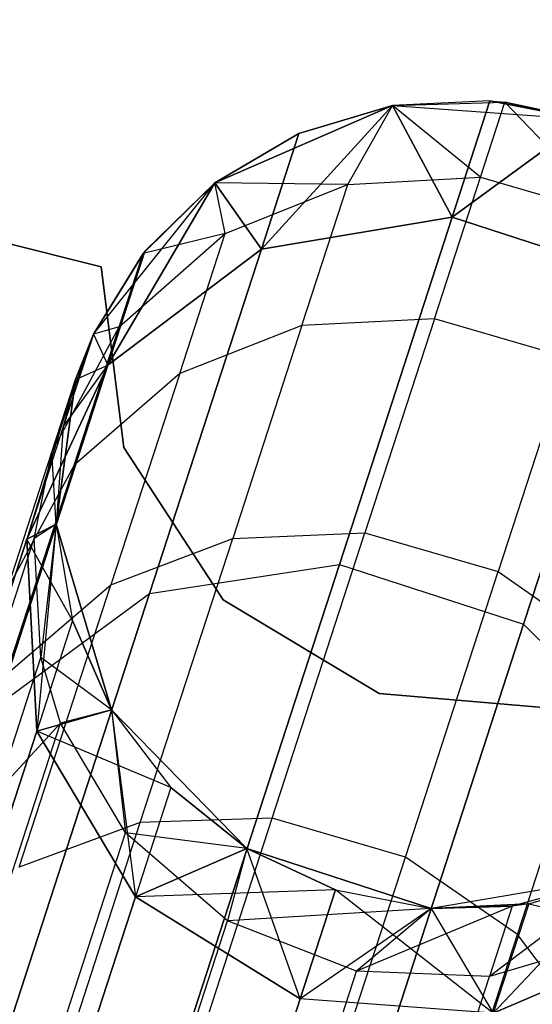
# Model space of a CAD drawing. Extents: x 0.3 to 7.1, y -3.38 to 3.38.
# Tile 385 of 394: x 4.61 to 4.73, y 3.02 to 3.26. Entities that reach past the tile are written whole.
import ezdxf

# ---------------------------------------------------------------- set-up
doc = ezdxf.new("R2010")
doc.units = 0
doc.header["$LTSCALE"] = 2.54
doc.layers.get('0').update_dxf_attribs({"linetype": 'CONTINUOUS'})

# ---------------------------------------------------------------- blocks, each defined once
blk = doc.blocks.new('SINGLES_B_BB_STL')
at = {"color": 0}
for p, q in [((4.62726, 3.19722, 1.7), (4.38383, 3.25825, 1.7)), ((4.38383, 3.25825, 1.9), (4.62726, 3.19722, 1.9)), ((4.38383, 3.25825, 1.9), (4.62726, 3.19722, 1.9)), ((4.62726, 3.19722, 1.7), (4.38383, 3.25825, 1.7)), ((4.65534, 3.21794, 1.7), (4.69922, 3.23706, 1.7)), ((4.69922, 3.23706, 16.96885), (4.65534, 3.21794, 39.09119)), ((4.65534, 3.21794, 39.09119), (4.69922, 3.23706, 39.09119)), ((4.69922, 3.23706, 16.96885), (4.65534, 3.21794, 39.09119)), ((4.65534, 3.21794, 1.7), (4.69922, 3.23706, 1.7)), ((4.65534, 3.21794, 39.09119), (4.69922, 3.23706, 39.09119)), ((4.69922, 3.23706, 16.96885), (4.66684, 3.20161, 16.54461)), ((4.69922, 3.23706, 16.96885), (4.66684, 3.20161, 16.54461)), ((4.66684, 3.20161, 11.71666), (4.69922, 3.23706, 11.29242)), ((4.66684, 3.20161, 11.71666), (4.69922, 3.23706, 11.29242)), ((4.69922, 3.23706, 16.96885), (4.67612, 3.23017, 16.96885)), ((4.69922, 3.23706, 16.96885), (4.67612, 3.23017, 16.96885)), ((4.69922, 3.23706, 11.29242), (4.67612, 3.23017, 11.29242)), ((4.67612, 3.23017, 11.29242), (4.69922, 3.23706, 1.7)), ((4.67612, 3.23017, 11.29242), (4.69922, 3.23706, 1.7)), ((4.69922, 3.23706, 11.29242), (4.67612, 3.23017, 11.29242)), ((4.68817, 3.21759, 39.42335), (4.69922, 3.23706, 39.09119)), ((4.68817, 3.21759, 39.42335), (4.69922, 3.23706, 39.09119)), ((4.7233, 3.23822, 16.96885), (4.69922, 3.23706, 39.09119)), ((4.7233, 3.23822, 16.96885), (4.69922, 3.23706, 39.09119)), ((4.7233, 3.23822, 16.96885), (4.69922, 3.23706, 16.96885)), ((4.7233, 3.23822, 16.96885), (4.69922, 3.23706, 16.96885)), ((4.7233, 3.23822, 11.29242), (4.69922, 3.23706, 11.29242)), ((4.7233, 3.23822, 11.29242), (4.69922, 3.23706, 11.29242)), ((4.69922, 3.23706, 39.09119), (4.72699, 3.23789, 39.09119)), ((4.69922, 3.23706, 39.09119), (4.72699, 3.23789, 39.09119)), ((4.69922, 3.23706, 1.7), (4.74696, 3.23359, 1.7)), ((4.69922, 3.23706, 16.96885), (4.69922, 3.23706, 39.09119)), ((4.69922, 3.23706, 16.96885), (4.69922, 3.23706, 39.09119)), ((4.69922, 3.23706, 16.96885), (4.71395, 3.20946, 16.54148)), ((4.69922, 3.23706, 16.96885), (4.71395, 3.20946, 16.54148)), ((4.71395, 3.20946, 11.71979), (4.69922, 3.23706, 11.29242)), ((4.71395, 3.20946, 11.71979), (4.69922, 3.23706, 11.29242)), ((4.69922, 3.23706, 11.29242), (4.69922, 3.23706, 1.7)), ((4.69922, 3.23706, 11.29242), (4.69922, 3.23706, 1.7)), ((4.69922, 3.23706, 11.29242), (4.74696, 3.23359, 1.7)), ((4.69922, 3.23706, 1.7), (4.74696, 3.23359, 1.7)), ((4.69922, 3.23706, 11.29242), (4.74696, 3.23359, 1.7)), ((4.72096, 3.21933, 39.42473), (4.69922, 3.23706, 39.09119)), ((4.72096, 3.21933, 39.42473), (4.69922, 3.23706, 39.09119)), ((4.7233, 3.23822, 16.96885), (4.71395, 3.20946, 16.54148)), ((4.7233, 3.23822, 16.96885), (4.71395, 3.20946, 16.54148)), ((4.71395, 3.20946, 11.71979), (4.7233, 3.23822, 11.29242)), ((4.71395, 3.20946, 11.71979), (4.7233, 3.23822, 11.29242)), ((4.72096, 3.21933, 39.42473), (4.72699, 3.23789, 39.09119)), ((4.72096, 3.21933, 39.42473), (4.72699, 3.23789, 39.09119)), ((4.74696, 3.23359, 16.96885), (4.7233, 3.23822, 16.96885)), ((4.7233, 3.23822, 16.96885), (4.72699, 3.23789, 39.09119)), ((4.7233, 3.23822, 16.96885), (4.72699, 3.23789, 39.09119)), ((4.74696, 3.23359, 16.96885), (4.7233, 3.23822, 16.96885)), ((4.74696, 3.23359, 11.29242), (4.7233, 3.23822, 11.29242)), ((4.7233, 3.23822, 11.29242), (4.74696, 3.23359, 1.7)), ((4.7233, 3.23822, 11.29242), (4.74696, 3.23359, 1.7)), ((4.74696, 3.23359, 11.29242), (4.7233, 3.23822, 11.29242)), ((4.74696, 3.23359, 16.96885), (4.72699, 3.23789, 39.09119)), ((4.72699, 3.23789, 39.09119), (4.74696, 3.23359, 39.09119)), ((4.74696, 3.23359, 16.96885), (4.72699, 3.23789, 39.09119)), ((4.75384, 3.20981, 39.42486), (4.72699, 3.23789, 39.09119)), ((4.75384, 3.20981, 39.42486), (4.72699, 3.23789, 39.09119)), ((4.72699, 3.23789, 39.09119), (4.74696, 3.23359, 39.09119)), ((4.74696, 3.23359, 16.96885), (4.71395, 3.20946, 16.54148)), ((4.74696, 3.23359, 16.96885), (4.71395, 3.20946, 16.54148)), ((4.71395, 3.20946, 11.71979), (4.74696, 3.23359, 11.29242)), ((4.71395, 3.20946, 11.71979), (4.74696, 3.23359, 11.29242)), ((4.67612, 3.23017, 16.96885), (4.65534, 3.21794, 39.09119)), ((4.67612, 3.23017, 16.96885), (4.65534, 3.21794, 39.09119)), ((4.67612, 3.23017, 16.96885), (4.65534, 3.21794, 16.96885)), ((4.67612, 3.23017, 16.96885), (4.65534, 3.21794, 16.96885)), ((4.67612, 3.23017, 11.29242), (4.65534, 3.21794, 11.29242)), ((4.65534, 3.21794, 1.7), (4.67612, 3.23017, 11.29242)), ((4.67612, 3.23017, 11.29242), (4.65534, 3.21794, 11.29242)), ((4.65534, 3.21794, 1.7), (4.67612, 3.23017, 11.29242)), ((4.67612, 3.23017, 16.96885), (4.66684, 3.20161, 16.54461)), ((4.67612, 3.23017, 16.96885), (4.66684, 3.20161, 16.54461)), ((4.66684, 3.20161, 11.71666), (4.67612, 3.23017, 11.29242)), ((4.66684, 3.20161, 11.71666), (4.67612, 3.23017, 11.29242)), ((4.68817, 3.21759, 39.42335), (4.72096, 3.21933, 39.42473)), ((4.68817, 3.21759, 39.42335), (4.72096, 3.21933, 39.42473)), ((4.7096, 3.18436, 39.65645), (4.72096, 3.21933, 39.42473)), ((4.7096, 3.18436, 39.65645), (4.72096, 3.21933, 39.42473)), ((4.72096, 3.21933, 39.42473), (4.75384, 3.20981, 39.42486)), ((4.72096, 3.21933, 39.42473), (4.75384, 3.20981, 39.42486)), ((4.62537, 3.18063, 1.7), (4.65534, 3.21794, 1.7)), ((4.62537, 3.18063, 1.7), (4.65534, 3.21794, 1.7)), ((4.65534, 3.21794, 16.96885), (4.62893, 3.17293, 16.55016)), ((4.65534, 3.21794, 16.96885), (4.62893, 3.17293, 16.55016)), ((4.62893, 3.17293, 11.71111), (4.65534, 3.21794, 11.29242)), ((4.62893, 3.17293, 11.71111), (4.65534, 3.21794, 11.29242)), ((4.65534, 3.21794, 16.96885), (4.63764, 3.20055, 39.09119)), ((4.63764, 3.20055, 39.09119), (4.65534, 3.21794, 39.09119)), ((4.65534, 3.21794, 16.96885), (4.63764, 3.20055, 39.09119)), ((4.63764, 3.20055, 39.09119), (4.65534, 3.21794, 39.09119)), ((4.65534, 3.21794, 16.96885), (4.63809, 3.20111, 16.96885)), ((4.65534, 3.21794, 16.96885), (4.63809, 3.20111, 16.96885)), ((4.65534, 3.21794, 11.29242), (4.63809, 3.20111, 11.29242)), ((4.63809, 3.20111, 11.29242), (4.65534, 3.21794, 1.7)), ((4.63809, 3.20111, 11.29242), (4.65534, 3.21794, 1.7)), ((4.65534, 3.21794, 11.29242), (4.63809, 3.20111, 11.29242)), ((4.65534, 3.21794, 39.09119), (4.65534, 3.21794, 16.96885)), ((4.65534, 3.21794, 39.09119), (4.65534, 3.21794, 16.96885)), ((4.65534, 3.21794, 16.96885), (4.66684, 3.20161, 16.54461)), ((4.65534, 3.21794, 16.96885), (4.66684, 3.20161, 16.54461)), ((4.66684, 3.20161, 11.71666), (4.65534, 3.21794, 11.29242)), ((4.66684, 3.20161, 11.71666), (4.65534, 3.21794, 11.29242)), ((4.65534, 3.21794, 11.29242), (4.65534, 3.21794, 1.7)), ((4.65534, 3.21794, 11.29242), (4.65534, 3.21794, 1.7)), ((4.6579, 3.20545, 39.4209), (4.65534, 3.21794, 39.09119)), ((4.6579, 3.20545, 39.4209), (4.65534, 3.21794, 39.09119)), ((4.68817, 3.21759, 39.42335), (4.65534, 3.21794, 39.09119)), ((4.68817, 3.21759, 39.42335), (4.65534, 3.21794, 39.09119)), ((4.6579, 3.20545, 39.4209), (4.68817, 3.21759, 39.42335)), ((4.6579, 3.20545, 39.4209), (4.68817, 3.21759, 39.42335)), ((4.67685, 3.18276, 39.65411), (4.68817, 3.21759, 39.42335)), ((4.67685, 3.18276, 39.65411), (4.68817, 3.21759, 39.42335)), ((4.71395, 3.20946, 16.54148), (4.66684, 3.20161, 16.54461)), ((4.71395, 3.20946, 16.54148), (4.66684, 3.20161, 16.54461)), ((4.66684, 3.20161, 11.71666), (4.71395, 3.20946, 11.71979)), ((4.66684, 3.20161, 11.71666), (4.71395, 3.20946, 11.71979)), ((4.71395, 3.20946, 16.54148), (4.6861, 3.12374, 16.12262)), ((4.71395, 3.20946, 16.54148), (4.6861, 3.12374, 16.12262)), ((4.6861, 3.12374, 12.13865), (4.71395, 3.20946, 11.71979)), ((4.6861, 3.12374, 12.13865), (4.71395, 3.20946, 11.71979)), ((4.75947, 3.19467, 16.54148), (4.71395, 3.20946, 16.54148)), ((4.75947, 3.19467, 16.54148), (4.71395, 3.20946, 16.54148)), ((4.71395, 3.20946, 11.71979), (4.75947, 3.19467, 11.71979)), ((4.71395, 3.20946, 11.71979), (4.75947, 3.19467, 11.71979)), ((4.63175, 3.18241, 39.41739), (4.6579, 3.20545, 39.4209)), ((4.63175, 3.18241, 39.41739), (4.6579, 3.20545, 39.4209)), ((4.6579, 3.20545, 39.4209), (4.63764, 3.20055, 39.09119)), ((4.6579, 3.20545, 39.4209), (4.63764, 3.20055, 39.09119)), ((4.64667, 3.17088, 39.64996), (4.6579, 3.20545, 39.4209)), ((4.64667, 3.17088, 39.64996), (4.6579, 3.20545, 39.4209)), ((4.63809, 3.20111, 16.96885), (4.62537, 3.18063, 39.09119)), ((4.63809, 3.20111, 16.96885), (4.62537, 3.18063, 39.09119)), ((4.63809, 3.20111, 16.96885), (4.62537, 3.18063, 16.96885)), ((4.63809, 3.20111, 16.96885), (4.62537, 3.18063, 16.96885)), ((4.63809, 3.20111, 11.29242), (4.62537, 3.18063, 11.29242)), ((4.63809, 3.20111, 11.29242), (4.62537, 3.18063, 11.29242)), ((4.63809, 3.20111, 11.29242), (4.62537, 3.18063, 1.7)), ((4.63809, 3.20111, 11.29242), (4.62537, 3.18063, 1.7)), ((4.62537, 3.18063, 39.09119), (4.63764, 3.20055, 39.09119)), ((4.62537, 3.18063, 39.09119), (4.63764, 3.20055, 39.09119)), ((4.66684, 3.20161, 16.54461), (4.62893, 3.17293, 16.55016)), ((4.66684, 3.20161, 16.54461), (4.62893, 3.17293, 16.55016)), ((4.62893, 3.17293, 11.71111), (4.66684, 3.20161, 11.71666)), ((4.62893, 3.17293, 11.71111), (4.66684, 3.20161, 11.71666)), ((4.63809, 3.20111, 16.96885), (4.62893, 3.17293, 16.55016)), ((4.63809, 3.20111, 16.96885), (4.62893, 3.17293, 16.55016)), ((4.62893, 3.17293, 11.71111), (4.63809, 3.20111, 11.29242)), ((4.62893, 3.17293, 11.71111), (4.63809, 3.20111, 11.29242)), ((4.63175, 3.18241, 39.41739), (4.63764, 3.20055, 39.09119)), ((4.63175, 3.18241, 39.41739), (4.63764, 3.20055, 39.09119)), ((4.63809, 3.20111, 16.96885), (4.63764, 3.20055, 39.09119)), ((4.63809, 3.20111, 16.96885), (4.63764, 3.20055, 39.09119)), ((4.66684, 3.20161, 16.54461), (4.63919, 3.11652, 16.12883)), ((4.66684, 3.20161, 16.54461), (4.63919, 3.11652, 16.12883)), ((4.63919, 3.11652, 12.13244), (4.66684, 3.20161, 11.71666)), ((4.63919, 3.11652, 12.13244), (4.66684, 3.20161, 11.71666)), ((4.62726, 3.19722, 1.9), (4.62726, 3.19722, 1.7)), ((4.63284, 3.15261, 1.9), (4.62726, 3.19722, 1.9)), ((4.62726, 3.19722, 1.7), (4.63284, 3.15261, 1.7)), ((4.62726, 3.19722, 1.7), (4.63284, 3.15261, 1.7)), ((4.62726, 3.19722, 1.9), (4.62726, 3.19722, 1.7)), ((4.63284, 3.15261, 1.9), (4.62726, 3.19722, 1.9)), ((4.75947, 3.19467, 16.54148), (4.73162, 3.10895, 16.12262)), ((4.75947, 3.19467, 16.54148), (4.73162, 3.10895, 16.12262)), ((4.73162, 3.10895, 12.13865), (4.75947, 3.19467, 11.71979)), ((4.73162, 3.10895, 12.13865), (4.75947, 3.19467, 11.71979)), ((4.7096, 3.18436, 39.65645), (4.67685, 3.18276, 39.65411)), ((4.7096, 3.18436, 39.65645), (4.67685, 3.18276, 39.65411)), ((4.7096, 3.18436, 39.65645), (4.69243, 3.13155, 39.8844)), ((4.7096, 3.18436, 39.65645), (4.69243, 3.13155, 39.8844)), ((4.74248, 3.17483, 39.65667), (4.7096, 3.18436, 39.65645)), ((4.74248, 3.17483, 39.65667), (4.7096, 3.18436, 39.65645)), ((4.61513, 3.15147, 39.41335), (4.63175, 3.18241, 39.41739)), ((4.61513, 3.15147, 39.41335), (4.63175, 3.18241, 39.41739)), ((4.61513, 3.15147, 39.41335), (4.62537, 3.18063, 39.09119)), ((4.61513, 3.15147, 39.41335), (4.62537, 3.18063, 39.09119)), ((4.62537, 3.18063, 1.7), (4.61792, 3.1577, 11.29242)), ((4.62537, 3.18063, 1.7), (4.61792, 3.1577, 11.29242)), ((4.62064, 3.1482, 39.64402), (4.63175, 3.18241, 39.41739)), ((4.62064, 3.1482, 39.64402), (4.63175, 3.18241, 39.41739)), ((4.62095, 3.16939, 1.7), (4.62537, 3.18063, 1.7)), ((4.62537, 3.18063, 16.96885), (4.62095, 3.16939, 16.96885)), ((4.62095, 3.16939, 39.09119), (4.62537, 3.18063, 39.09119)), ((4.62537, 3.18063, 16.96885), (4.62095, 3.16939, 16.96885)), ((4.62537, 3.18063, 11.29242), (4.62095, 3.16939, 11.29242)), ((4.62537, 3.18063, 11.29242), (4.62095, 3.16939, 11.29242)), ((4.62537, 3.18063, 1.7), (4.62095, 3.16939, 11.29242)), ((4.62537, 3.18063, 1.7), (4.62095, 3.16939, 11.29242)), ((4.62095, 3.16939, 1.7), (4.62537, 3.18063, 1.7)), ((4.62095, 3.16939, 39.09119), (4.62537, 3.18063, 39.09119)), ((4.63175, 3.18241, 39.41739), (4.62537, 3.18063, 39.09119)), ((4.63175, 3.18241, 39.41739), (4.62537, 3.18063, 39.09119)), ((4.62537, 3.18063, 16.96885), (4.62537, 3.18063, 39.09119)), ((4.62537, 3.18063, 16.96885), (4.62537, 3.18063, 39.09119)), ((4.62537, 3.18063, 16.96885), (4.62893, 3.17293, 16.55016)), ((4.62537, 3.18063, 16.96885), (4.62893, 3.17293, 16.55016)), ((4.62537, 3.18063, 11.29242), (4.62893, 3.17293, 11.71111)), ((4.62537, 3.18063, 11.29242), (4.62893, 3.17293, 11.71111)), ((4.62537, 3.18063, 11.29242), (4.62537, 3.18063, 1.7)), ((4.62537, 3.18063, 11.29242), (4.62537, 3.18063, 1.7)), ((4.67685, 3.18276, 39.65411), (4.64667, 3.17088, 39.64996)), ((4.67685, 3.18276, 39.65411), (4.64667, 3.17088, 39.64996)), ((4.67685, 3.18276, 39.65411), (4.65976, 3.13016, 39.88112)), ((4.67685, 3.18276, 39.65411), (4.65976, 3.13016, 39.88112)), ((4.74248, 3.17483, 39.65667), (4.72531, 3.12199, 39.8847)), ((4.74248, 3.17483, 39.65667), (4.72531, 3.12199, 39.8847)), ((4.62893, 3.17293, 16.55016), (4.60165, 3.08895, 16.13981)), ((4.62893, 3.17293, 16.55016), (4.60165, 3.08895, 16.13981)), ((4.60165, 3.08895, 12.12146), (4.62893, 3.17293, 11.71111)), ((4.60165, 3.08895, 12.12146), (4.62893, 3.17293, 11.71111)), ((4.62893, 3.17293, 16.55016), (4.60891, 3.12997, 16.55685)), ((4.62893, 3.17293, 16.55016), (4.60891, 3.12997, 16.55685)), ((4.60891, 3.12997, 11.70442), (4.62893, 3.17293, 11.71111)), ((4.60891, 3.12997, 11.70442), (4.62893, 3.17293, 11.71111)), ((4.61792, 3.1577, 16.96885), (4.62893, 3.17293, 16.55016)), ((4.61792, 3.1577, 16.96885), (4.62893, 3.17293, 16.55016)), ((4.64667, 3.17088, 39.64996), (4.62064, 3.1482, 39.64402)), ((4.64667, 3.17088, 39.64996), (4.62064, 3.1482, 39.64402)), ((4.62095, 3.16939, 16.96885), (4.62893, 3.17293, 16.55016)), ((4.62095, 3.16939, 16.96885), (4.62893, 3.17293, 16.55016)), ((4.62095, 3.16939, 11.29242), (4.62893, 3.17293, 11.71111)), ((4.62095, 3.16939, 11.29242), (4.62893, 3.17293, 11.71111)), ((4.64667, 3.17088, 39.64996), (4.62971, 3.11867, 39.8753)), ((4.64667, 3.17088, 39.64996), (4.62971, 3.11867, 39.8753)), ((4.62095, 3.16939, 11.29242), (4.60891, 3.12997, 11.70442)), ((4.62095, 3.16939, 11.29242), (4.60891, 3.12997, 11.70442)), ((4.61513, 3.15147, 39.41335), (4.62095, 3.16939, 39.09119)), ((4.61513, 3.15147, 39.41335), (4.62095, 3.16939, 39.09119)), ((4.61617, 3.13366, 1.7), (4.62095, 3.16939, 1.7)), ((4.62095, 3.16939, 16.96885), (4.61617, 3.13366, 39.09119)), ((4.61617, 3.13366, 39.09119), (4.62095, 3.16939, 39.09119)), ((4.62095, 3.16939, 16.96885), (4.61617, 3.13366, 39.09119)), ((4.62095, 3.16939, 1.7), (4.61617, 3.13366, 11.29242)), ((4.62095, 3.16939, 1.7), (4.61617, 3.13366, 11.29242)), ((4.61617, 3.13366, 1.7), (4.62095, 3.16939, 1.7)), ((4.61617, 3.13366, 39.09119), (4.62095, 3.16939, 39.09119)), ((4.62095, 3.16939, 16.96885), (4.61792, 3.1577, 16.96885)), ((4.62095, 3.16939, 16.96885), (4.61792, 3.1577, 16.96885)), ((4.62095, 3.16939, 11.29242), (4.61792, 3.1577, 11.29242)), ((4.62095, 3.16939, 11.29242), (4.61792, 3.1577, 11.29242)), ((4.62095, 3.16939, 1.7), (4.61792, 3.1577, 11.29242)), ((4.62095, 3.16939, 1.7), (4.61792, 3.1577, 11.29242)), ((4.62095, 3.16939, 16.96885), (4.62095, 3.16939, 39.09119)), ((4.62095, 3.16939, 16.96885), (4.62095, 3.16939, 39.09119)), ((4.61792, 3.1577, 16.96885), (4.60891, 3.12997, 16.55685)), ((4.61792, 3.1577, 16.96885), (4.60891, 3.12997, 16.55685)), ((4.61792, 3.1577, 11.29242), (4.60891, 3.12997, 11.70442)), ((4.61792, 3.1577, 11.29242), (4.60891, 3.12997, 11.70442)), ((4.61792, 3.1577, 16.96885), (4.61617, 3.13366, 39.09119)), ((4.61792, 3.1577, 16.96885), (4.61617, 3.13366, 39.09119)), ((4.61792, 3.1577, 16.96885), (4.61617, 3.13366, 16.96885)), ((4.61792, 3.1577, 16.96885), (4.61617, 3.13366, 16.96885)), ((4.61792, 3.1577, 11.29242), (4.61617, 3.13366, 11.29242)), ((4.61792, 3.1577, 11.29242), (4.61617, 3.13366, 11.29242)), ((4.60415, 3.11769, 39.63716), (4.61513, 3.15147, 39.41335)), ((4.60415, 3.11769, 39.63716), (4.61513, 3.15147, 39.41335)), ((4.61072, 3.13009, 39.41081), (4.61513, 3.15147, 39.41335)), ((4.61072, 3.13009, 39.41081), (4.61513, 3.15147, 39.41335)), ((4.61617, 3.13366, 39.09119), (4.61513, 3.15147, 39.41335)), ((4.61617, 3.13366, 39.09119), (4.61513, 3.15147, 39.41335)), ((4.6574, 3.11496, 1.9), (4.63284, 3.15261, 1.9)), ((4.63284, 3.15261, 1.7), (4.6574, 3.11496, 1.7)), ((4.63284, 3.15261, 1.7), (4.6574, 3.11496, 1.7)), ((4.63284, 3.15261, 1.7), (4.63284, 3.15261, 1.9)), ((4.6574, 3.11496, 1.9), (4.63284, 3.15261, 1.9)), ((4.63284, 3.15261, 1.7), (4.63284, 3.15261, 1.9)), ((4.62064, 3.1482, 39.64402), (4.60385, 3.09655, 39.86695)), ((4.62064, 3.1482, 39.64402), (4.60385, 3.09655, 39.86695)), ((4.62064, 3.1482, 39.64402), (4.60415, 3.11769, 39.63716)), ((4.62064, 3.1482, 39.64402), (4.60415, 3.11769, 39.63716)), ((4.61617, 3.13366, 16.96885), (4.60891, 3.12997, 16.55685)), ((4.61617, 3.13366, 16.96885), (4.60891, 3.12997, 16.55685)), ((4.60891, 3.12997, 11.70442), (4.61617, 3.13366, 11.29242)), ((4.60891, 3.12997, 11.70442), (4.61617, 3.13366, 11.29242)), ((4.61617, 3.13366, 39.09119), (4.61072, 3.13009, 39.41081)), ((4.61617, 3.13366, 39.09119), (4.61072, 3.13009, 39.41081)), ((4.61617, 3.13366, 11.29242), (4.61136, 3.08259, 11.69812)), ((4.61617, 3.13366, 11.29242), (4.61136, 3.08259, 11.69812)), ((4.61617, 3.13366, 39.09119), (4.61239, 3.10073, 39.4076)), ((4.61617, 3.13366, 39.09119), (4.61239, 3.10073, 39.4076)), ((4.62986, 3.08779, 1.7), (4.61617, 3.13366, 1.7)), ((4.61617, 3.13366, 16.96885), (4.61617, 3.13366, 39.09119)), ((4.61617, 3.13366, 16.96885), (4.61617, 3.13366, 39.09119)), ((4.61617, 3.13366, 16.96885), (4.62986, 3.08779, 39.09119)), ((4.62986, 3.08779, 39.09119), (4.61617, 3.13366, 39.09119)), ((4.61617, 3.13366, 16.96885), (4.62023, 3.10989, 16.96885)), ((4.61617, 3.13366, 16.96885), (4.62986, 3.08779, 39.09119)), ((4.61617, 3.13366, 16.96885), (4.62023, 3.10989, 16.96885)), ((4.61617, 3.13366, 11.29242), (4.62023, 3.10989, 11.29242)), ((4.61617, 3.13366, 1.7), (4.61617, 3.13366, 11.29242)), ((4.61617, 3.13366, 1.7), (4.61617, 3.13366, 11.29242)), ((4.61617, 3.13366, 1.7), (4.62023, 3.10989, 11.29242)), ((4.61617, 3.13366, 11.29242), (4.62023, 3.10989, 11.29242)), ((4.61617, 3.13366, 1.7), (4.62023, 3.10989, 11.29242)), ((4.62986, 3.08779, 1.7), (4.61617, 3.13366, 1.7)), ((4.62986, 3.08779, 39.09119), (4.61617, 3.13366, 39.09119)), ((4.60891, 3.12997, 16.55685), (4.58206, 3.04734, 16.15306)), ((4.60891, 3.12997, 16.55685), (4.58206, 3.04734, 16.15306)), ((4.58206, 3.04734, 12.10821), (4.60891, 3.12997, 11.70442)), ((4.58206, 3.04734, 12.10821), (4.60891, 3.12997, 11.70442)), ((4.59983, 3.09658, 39.63286), (4.61072, 3.13009, 39.41081)), ((4.59983, 3.09658, 39.63286), (4.61072, 3.13009, 39.41081)), ((4.62023, 3.10989, 16.96885), (4.60891, 3.12997, 16.55685)), ((4.60891, 3.12997, 16.55685), (4.61136, 3.08259, 16.56315)), ((4.62023, 3.10989, 16.96885), (4.60891, 3.12997, 16.55685)), ((4.60891, 3.12997, 16.55685), (4.61136, 3.08259, 16.56315)), ((4.61136, 3.08259, 11.69812), (4.60891, 3.12997, 11.70442)), ((4.61136, 3.08259, 11.69812), (4.60891, 3.12997, 11.70442)), ((4.61239, 3.10073, 39.4076), (4.61072, 3.13009, 39.41081)), ((4.61239, 3.10073, 39.4076), (4.61072, 3.13009, 39.41081)), ((4.62971, 3.11867, 39.8753), (4.65976, 3.13016, 39.88112)), ((4.62971, 3.11867, 39.8753), (4.65976, 3.13016, 39.88112)), ((4.63695, 3.05996, 40.10307), (4.65976, 3.13016, 39.88112)), ((4.63695, 3.05996, 40.10307), (4.65976, 3.13016, 39.88112)), ((4.65976, 3.13016, 39.88112), (4.69243, 3.13155, 39.8844)), ((4.65976, 3.13016, 39.88112), (4.69243, 3.13155, 39.8844)), ((4.66953, 3.06105, 40.10727), (4.69243, 3.13155, 39.8844)), ((4.66953, 3.06105, 40.10727), (4.69243, 3.13155, 39.8844)), ((4.69243, 3.13155, 39.8844), (4.72531, 3.12199, 39.8847)), ((4.69243, 3.13155, 39.8844), (4.72531, 3.12199, 39.8847)), ((4.63919, 3.11652, 16.12883), (4.6861, 3.12374, 16.12262)), ((4.63919, 3.11652, 16.12883), (4.6861, 3.12374, 16.12262)), ((4.63919, 3.11652, 12.13244), (4.6861, 3.12374, 12.13865)), ((4.63919, 3.11652, 12.13244), (4.6861, 3.12374, 12.13865)), ((4.6861, 3.12374, 16.12262), (4.6403, 2.98278, 15.72064)), ((4.6861, 3.12374, 16.12262), (4.6403, 2.98278, 15.72064)), ((4.6403, 2.98278, 12.54063), (4.6861, 3.12374, 12.13865)), ((4.6403, 2.98278, 12.54063), (4.6861, 3.12374, 12.13865)), ((4.6861, 3.12374, 16.12262), (4.73162, 3.10895, 16.12262)), ((4.6861, 3.12374, 16.12262), (4.73162, 3.10895, 16.12262)), ((4.6861, 3.12374, 12.13865), (4.73162, 3.10895, 12.13865)), ((4.6861, 3.12374, 12.13865), (4.73162, 3.10895, 12.13865)), ((4.7024, 3.05147, 40.10767), (4.72531, 3.12199, 39.8847)), ((4.7024, 3.05147, 40.10767), (4.72531, 3.12199, 39.8847)), ((4.72531, 3.12199, 39.8847), (4.7529, 3.10261, 39.88186)), ((4.72531, 3.12199, 39.8847), (4.7529, 3.10261, 39.88186)), ((4.60385, 3.09655, 39.86695), (4.62971, 3.11867, 39.8753)), ((4.60385, 3.09655, 39.86695), (4.62971, 3.11867, 39.8753)), ((4.60707, 3.04898, 40.09562), (4.62971, 3.11867, 39.8753)), ((4.60707, 3.04898, 40.09562), (4.62971, 3.11867, 39.8753)), ((4.63919, 3.11652, 16.12883), (4.59373, 2.9766, 15.72978)), ((4.63919, 3.11652, 16.12883), (4.59373, 2.9766, 15.72978)), ((4.59373, 2.9766, 12.53148), (4.63919, 3.11652, 12.13244)), ((4.59373, 2.9766, 12.53148), (4.63919, 3.11652, 12.13244)), ((4.60165, 3.08895, 16.13981), (4.63919, 3.11652, 16.12883)), ((4.60165, 3.08895, 16.13981), (4.63919, 3.11652, 16.12883)), ((4.60165, 3.08895, 12.12146), (4.63919, 3.11652, 12.13244)), ((4.60165, 3.08895, 12.12146), (4.63919, 3.11652, 12.13244)), ((4.69597, 3.09187, 1.9), (4.6574, 3.11496, 1.9)), ((4.6574, 3.11496, 1.7), (4.69597, 3.09187, 1.7)), ((4.6574, 3.11496, 1.7), (4.69597, 3.09187, 1.7)), ((4.6574, 3.11496, 1.7), (4.6574, 3.11496, 1.9)), ((4.69597, 3.09187, 1.9), (4.6574, 3.11496, 1.9)), ((4.6574, 3.11496, 1.7), (4.6574, 3.11496, 1.9)), ((4.62023, 3.10989, 16.96885), (4.61136, 3.08259, 16.56315)), ((4.62023, 3.10989, 16.96885), (4.61136, 3.08259, 16.56315)), ((4.62023, 3.10989, 11.29242), (4.61136, 3.08259, 11.69812)), ((4.62023, 3.10989, 11.29242), (4.61136, 3.08259, 11.69812)), ((4.62023, 3.10989, 16.96885), (4.62986, 3.08779, 39.09119)), ((4.62023, 3.10989, 16.96885), (4.62986, 3.08779, 39.09119)), ((4.62023, 3.10989, 16.96885), (4.62986, 3.08779, 16.96885)), ((4.62023, 3.10989, 16.96885), (4.62986, 3.08779, 16.96885)), ((4.62023, 3.10989, 11.29242), (4.62986, 3.08779, 11.29242)), ((4.62986, 3.08779, 1.7), (4.62023, 3.10989, 11.29242)), ((4.62986, 3.08779, 1.7), (4.62023, 3.10989, 11.29242)), ((4.62023, 3.10989, 11.29242), (4.62986, 3.08779, 11.29242)), ((4.73162, 3.10895, 16.12262), (4.68582, 2.96799, 15.72064)), ((4.73162, 3.10895, 16.12262), (4.68582, 2.96799, 15.72064)), ((4.68582, 2.96799, 12.54063), (4.73162, 3.10895, 12.13865)), ((4.68582, 2.96799, 12.54063), (4.73162, 3.10895, 12.13865)), ((4.73162, 3.10895, 16.12262), (4.76533, 3.07554, 16.12883)), ((4.73162, 3.10895, 16.12262), (4.76533, 3.07554, 16.12883)), ((4.73162, 3.10895, 12.13865), (4.76533, 3.07554, 12.13244)), ((4.73162, 3.10895, 12.13865), (4.76533, 3.07554, 12.13244)), ((4.60161, 3.06755, 39.62742), (4.61239, 3.10073, 39.4076)), ((4.60161, 3.06755, 39.62742), (4.61239, 3.10073, 39.4076)), ((4.62986, 3.08779, 39.09119), (4.61239, 3.10073, 39.4076)), ((4.62986, 3.08779, 39.09119), (4.61239, 3.10073, 39.4076)), ((4.61725, 3.0845, 39.40597), (4.61239, 3.10073, 39.4076)), ((4.61725, 3.0845, 39.40597), (4.61239, 3.10073, 39.4076)), ((4.73007, 3.03234, 40.10402), (4.7529, 3.10261, 39.88186)), ((4.73007, 3.03234, 40.10402), (4.7529, 3.10261, 39.88186)), ((4.74076, 3.08801, 1.9), (4.69597, 3.09187, 1.9)), ((4.69597, 3.09187, 1.7), (4.74076, 3.08801, 1.7)), ((4.69597, 3.09187, 1.7), (4.74076, 3.08801, 1.7)), ((4.69597, 3.09187, 1.7), (4.69597, 3.09187, 1.9)), ((4.74076, 3.08801, 1.9), (4.69597, 3.09187, 1.9)), ((4.69597, 3.09187, 1.7), (4.69597, 3.09187, 1.9)), ((4.62986, 3.08779, 16.96885), (4.61136, 3.08259, 16.56315)), ((4.62986, 3.08779, 16.96885), (4.61136, 3.08259, 16.56315)), ((4.61136, 3.08259, 11.69812), (4.62986, 3.08779, 11.29242)), ((4.61136, 3.08259, 11.69812), (4.62986, 3.08779, 11.29242)), ((4.62986, 3.08779, 39.09119), (4.61725, 3.0845, 39.40597)), ((4.62986, 3.08779, 39.09119), (4.61725, 3.0845, 39.40597)), ((4.66329, 3.05354, 1.7), (4.62986, 3.08779, 1.7)), ((4.62986, 3.08779, 16.96885), (4.62986, 3.08779, 39.09119)), ((4.62986, 3.08779, 16.96885), (4.62986, 3.08779, 39.09119)), ((4.62986, 3.08779, 16.96885), (4.66329, 3.05354, 39.09119)), ((4.66329, 3.05354, 39.09119), (4.62986, 3.08779, 39.09119)), ((4.62986, 3.08779, 16.96885), (4.64449, 3.06864, 16.96885)), ((4.62986, 3.08779, 16.96885), (4.66329, 3.05354, 39.09119)), ((4.62986, 3.08779, 16.96885), (4.64449, 3.06864, 16.96885)), ((4.62986, 3.08779, 11.29242), (4.63572, 3.04163, 11.69365)), ((4.62986, 3.08779, 11.29242), (4.63572, 3.04163, 11.69365)), ((4.62986, 3.08779, 11.29242), (4.64449, 3.06864, 11.29242)), ((4.62986, 3.08779, 1.7), (4.62986, 3.08779, 11.29242)), ((4.62986, 3.08779, 1.7), (4.62986, 3.08779, 11.29242)), ((4.62986, 3.08779, 1.7), (4.64449, 3.06864, 11.29242)), ((4.62986, 3.08779, 11.29242), (4.64449, 3.06864, 11.29242)), ((4.62986, 3.08779, 1.7), (4.64449, 3.06864, 11.29242)), ((4.66329, 3.05354, 1.7), (4.62986, 3.08779, 1.7)), ((4.62986, 3.08779, 39.09119), (4.63327, 3.05747, 39.40354)), ((4.62986, 3.08779, 39.09119), (4.63327, 3.05747, 39.40354)), ((4.66329, 3.05354, 39.09119), (4.62986, 3.08779, 39.09119)), ((4.59034, 3.00165, 39.83979), (4.61725, 3.0845, 39.40597)), ((4.59034, 3.00165, 39.83979), (4.61725, 3.0845, 39.40597)), ((4.60161, 3.06755, 39.62742), (4.61725, 3.0845, 39.40597)), ((4.60161, 3.06755, 39.62742), (4.61725, 3.0845, 39.40597)), ((4.63327, 3.05747, 39.40354), (4.61725, 3.0845, 39.40597)), ((4.63327, 3.05747, 39.40354), (4.61725, 3.0845, 39.40597)), ((4.61136, 3.08259, 16.56315), (4.58492, 3.00122, 16.16554)), ((4.61136, 3.08259, 16.56315), (4.58492, 3.00122, 16.16554)), ((4.58492, 3.00122, 12.09573), (4.61136, 3.08259, 11.69812)), ((4.58492, 3.00122, 12.09573), (4.61136, 3.08259, 11.69812)), ((4.64449, 3.06864, 16.96885), (4.61136, 3.08259, 16.56315)), ((4.61136, 3.08259, 16.56315), (4.63572, 3.04163, 16.56762)), ((4.64449, 3.06864, 16.96885), (4.61136, 3.08259, 16.56315)), ((4.61136, 3.08259, 16.56315), (4.63572, 3.04163, 16.56762)), ((4.63572, 3.04163, 11.69365), (4.61136, 3.08259, 11.69812)), ((4.63572, 3.04163, 11.69365), (4.61136, 3.08259, 11.69812)), ((4.64449, 3.06864, 16.96885), (4.63572, 3.04163, 16.56762)), ((4.64449, 3.06864, 16.96885), (4.63572, 3.04163, 16.56762)), ((4.64449, 3.06864, 11.29242), (4.63572, 3.04163, 11.69365)), ((4.64449, 3.06864, 11.29242), (4.63572, 3.04163, 11.69365)), ((4.64449, 3.06864, 16.96885), (4.66329, 3.05354, 39.09119)), ((4.64449, 3.06864, 16.96885), (4.66329, 3.05354, 39.09119)), ((4.64449, 3.06864, 16.96885), (4.66329, 3.05354, 16.96885)), ((4.64449, 3.06864, 16.96885), (4.66329, 3.05354, 16.96885)), ((4.64449, 3.06864, 11.29242), (4.66329, 3.05354, 11.29242)), ((4.66329, 3.05354, 1.7), (4.64449, 3.06864, 11.29242)), ((4.66329, 3.05354, 1.7), (4.64449, 3.06864, 11.29242)), ((4.64449, 3.06864, 11.29242), (4.66329, 3.05354, 11.29242)), ((4.63695, 3.05996, 40.10307), (4.60707, 3.04898, 40.09562)), ((4.63695, 3.05996, 40.10307), (4.60707, 3.04898, 40.09562)), ((4.6086, 2.97271, 40.31823), (4.63695, 3.05996, 40.10307)), ((4.6086, 2.97271, 40.31823), (4.63695, 3.05996, 40.10307)), ((4.66953, 3.06105, 40.10727), (4.63695, 3.05996, 40.10307)), ((4.66953, 3.06105, 40.10727), (4.63695, 3.05996, 40.10307)), ((4.64106, 2.97344, 40.32333), (4.66953, 3.06105, 40.10727)), ((4.64106, 2.97344, 40.32333), (4.66953, 3.06105, 40.10727)), ((4.7024, 3.05147, 40.10767), (4.66953, 3.06105, 40.10727)), ((4.7024, 3.05147, 40.10767), (4.66953, 3.06105, 40.10727)), ((4.60656, 2.97526, 39.83401), (4.63327, 3.05747, 39.40354)), ((4.60656, 2.97526, 39.83401), (4.63327, 3.05747, 39.40354)), ((4.66329, 3.05354, 39.09119), (4.63327, 3.05747, 39.40354)), ((4.66329, 3.05354, 39.09119), (4.63327, 3.05747, 39.40354)), ((4.65849, 3.03574, 39.40204), (4.63327, 3.05747, 39.40354)), ((4.65849, 3.03574, 39.40204), (4.63327, 3.05747, 39.40354)), ((4.66329, 3.05354, 16.96885), (4.63572, 3.04163, 16.56762)), ((4.66329, 3.05354, 16.96885), (4.63572, 3.04163, 16.56762)), ((4.63572, 3.04163, 11.69365), (4.66329, 3.05354, 11.29242)), ((4.63572, 3.04163, 11.69365), (4.66329, 3.05354, 11.29242)), ((4.66329, 3.05354, 39.09119), (4.65849, 3.03574, 39.40204)), ((4.66329, 3.05354, 39.09119), (4.65849, 3.03574, 39.40204)), ((4.70881, 3.03875, 1.7), (4.66329, 3.05354, 1.7)), ((4.66329, 3.05354, 16.96885), (4.66329, 3.05354, 39.09119)), ((4.66329, 3.05354, 16.96885), (4.66329, 3.05354, 39.09119)), ((4.66329, 3.05354, 16.96885), (4.70881, 3.03875, 39.09119)), ((4.70881, 3.03875, 39.09119), (4.66329, 3.05354, 39.09119)), ((4.66329, 3.05354, 16.96885), (4.68515, 3.04338, 16.96885)), ((4.66329, 3.05354, 16.96885), (4.70881, 3.03875, 39.09119)), ((4.66329, 3.05354, 16.96885), (4.68515, 3.04338, 16.96885)), ((4.67641, 3.01649, 11.69203), (4.66329, 3.05354, 11.29242)), ((4.66329, 3.05354, 11.29242), (4.68515, 3.04338, 11.29242)), ((4.67641, 3.01649, 11.69203), (4.66329, 3.05354, 11.29242)), ((4.66329, 3.05354, 1.7), (4.66329, 3.05354, 11.29242)), ((4.70881, 3.03875, 11.29242), (4.66329, 3.05354, 1.7)), ((4.70881, 3.03875, 1.7), (4.66329, 3.05354, 1.7)), ((4.70881, 3.03875, 11.29242), (4.66329, 3.05354, 1.7)), ((4.68515, 3.04338, 11.29242), (4.66329, 3.05354, 1.7)), ((4.68515, 3.04338, 11.29242), (4.66329, 3.05354, 1.7)), ((4.66329, 3.05354, 11.29242), (4.68515, 3.04338, 11.29242)), ((4.66329, 3.05354, 1.7), (4.66329, 3.05354, 11.29242)), ((4.70881, 3.03875, 39.09119), (4.66329, 3.05354, 39.09119)), ((4.67392, 2.96382, 40.32381), (4.7024, 3.05147, 40.10767)), ((4.67392, 2.96382, 40.32381), (4.7024, 3.05147, 40.10767)), ((4.73007, 3.03234, 40.10402), (4.7024, 3.05147, 40.10767)), ((4.73007, 3.03234, 40.10402), (4.7024, 3.05147, 40.10767)), ((4.75599, 3.04681, 1.7), (4.70881, 3.03875, 1.7)), ((4.75599, 3.04681, 1.7), (4.70881, 3.03875, 1.7)), ((4.75599, 3.04681, 11.29242), (4.70881, 3.03875, 1.7)), ((4.75599, 3.04681, 11.29242), (4.70881, 3.03875, 1.7)), ((4.75599, 3.04681, 39.09119), (4.72316, 3.02196, 39.40284)), ((4.75599, 3.04681, 39.09119), (4.72316, 3.02196, 39.40284)), ((4.75599, 3.04681, 16.96885), (4.72412, 3.01291, 16.56762)), ((4.75599, 3.04681, 16.96885), (4.72412, 3.01291, 16.56762)), ((4.75599, 3.04681, 39.09119), (4.72879, 3.0393, 39.09119)), ((4.75599, 3.04681, 39.09119), (4.72879, 3.0393, 39.09119)), ((4.73289, 3.03991, 16.96885), (4.75599, 3.04681, 39.09119)), ((4.73289, 3.03991, 16.96885), (4.75599, 3.04681, 16.96885)), ((4.73289, 3.03991, 16.96885), (4.75599, 3.04681, 39.09119)), ((4.73289, 3.03991, 16.96885), (4.75599, 3.04681, 16.96885)), ((4.73289, 3.03991, 11.29242), (4.75599, 3.04681, 11.29242)), ((4.73289, 3.03991, 11.29242), (4.75599, 3.04681, 11.29242)), ((4.68515, 3.04338, 16.96885), (4.63572, 3.04163, 16.56762)), ((4.68515, 3.04338, 16.96885), (4.63572, 3.04163, 16.56762)), ((4.67641, 3.01649, 16.56923), (4.68515, 3.04338, 16.96885)), ((4.67641, 3.01649, 16.56923), (4.68515, 3.04338, 16.96885)), ((4.68515, 3.04338, 11.29242), (4.67641, 3.01649, 11.69203)), ((4.68515, 3.04338, 11.29242), (4.67641, 3.01649, 11.69203)), ((4.68515, 3.04338, 16.96885), (4.70881, 3.03875, 39.09119)), ((4.68515, 3.04338, 16.96885), (4.70881, 3.03875, 39.09119)), ((4.68515, 3.04338, 16.96885), (4.70881, 3.03875, 16.96885)), ((4.68515, 3.04338, 16.96885), (4.70881, 3.03875, 16.96885)), ((4.68515, 3.04338, 11.29242), (4.70881, 3.03875, 11.29242)), ((4.72412, 3.01291, 11.69365), (4.68515, 3.04338, 11.29242)), ((4.72412, 3.01291, 11.69365), (4.68515, 3.04338, 11.29242)), ((4.68515, 3.04338, 11.29242), (4.70881, 3.03875, 11.29242)), ((4.63572, 3.04163, 16.56762), (4.60957, 2.96116, 16.17439)), ((4.63572, 3.04163, 16.56762), (4.60957, 2.96116, 16.17439)), ((4.60957, 2.96116, 12.08688), (4.63572, 3.04163, 11.69365)), ((4.60957, 2.96116, 12.08688), (4.63572, 3.04163, 11.69365)), ((4.63572, 3.04163, 16.56762), (4.67641, 3.01649, 16.56923)), ((4.63572, 3.04163, 16.56762), (4.67641, 3.01649, 16.56923)), ((4.67641, 3.01649, 11.69203), (4.63572, 3.04163, 11.69365)), ((4.67641, 3.01649, 11.69203), (4.63572, 3.04163, 11.69365)), ((4.70881, 3.03875, 16.96885), (4.73289, 3.03991, 16.96885)), ((4.70881, 3.03875, 16.96885), (4.73289, 3.03991, 16.96885)), ((4.70881, 3.03875, 11.29242), (4.73289, 3.03991, 11.29242)), ((4.73289, 3.03991, 11.29242), (4.70881, 3.03875, 1.7)), ((4.73289, 3.03991, 11.29242), (4.70881, 3.03875, 1.7)), ((4.70881, 3.03875, 11.29242), (4.73289, 3.03991, 11.29242)), ((4.73289, 3.03991, 16.96885), (4.72412, 3.01291, 16.56762)), ((4.73289, 3.03991, 16.96885), (4.72412, 3.01291, 16.56762)), ((4.73289, 3.03991, 11.29242), (4.72412, 3.01291, 11.69365)), ((4.73289, 3.03991, 11.29242), (4.72412, 3.01291, 11.69365)), ((4.73289, 3.03991, 16.96885), (4.72879, 3.0393, 39.09119)), ((4.73289, 3.03991, 16.96885), (4.72879, 3.0393, 39.09119)), ((4.73289, 3.03991, 11.29242), (4.7679, 3.03172, 11.69812)), ((4.73289, 3.03991, 11.29242), (4.7679, 3.03172, 11.69812)), ((4.70881, 3.03875, 39.09119), (4.65849, 3.03574, 39.40204)), ((4.70881, 3.03875, 39.09119), (4.65849, 3.03574, 39.40204)), ((4.70881, 3.03875, 16.96885), (4.67641, 3.01649, 16.56923)), ((4.70881, 3.03875, 16.96885), (4.67641, 3.01649, 16.56923)), ((4.72879, 3.0393, 39.09119), (4.69031, 3.02326, 39.4018)), ((4.72879, 3.0393, 39.09119), (4.69031, 3.02326, 39.4018)), ((4.70881, 3.03875, 39.09119), (4.69031, 3.02326, 39.4018)), ((4.70881, 3.03875, 39.09119), (4.69031, 3.02326, 39.4018)), ((4.70881, 3.03875, 16.96885), (4.72879, 3.0393, 39.09119)), ((4.72879, 3.0393, 39.09119), (4.70881, 3.03875, 39.09119)), ((4.70881, 3.03875, 16.96885), (4.72879, 3.0393, 39.09119)), ((4.72879, 3.0393, 39.09119), (4.70881, 3.03875, 39.09119)), ((4.70881, 3.03875, 16.96885), (4.70881, 3.03875, 39.09119)), ((4.70881, 3.03875, 16.96885), (4.70881, 3.03875, 39.09119)), ((4.70881, 3.03875, 16.96885), (4.72412, 3.01291, 16.56762)), ((4.70881, 3.03875, 16.96885), (4.72412, 3.01291, 16.56762)), ((4.70881, 3.03875, 11.29242), (4.72412, 3.01291, 11.69365)), ((4.70881, 3.03875, 11.29242), (4.72412, 3.01291, 11.69365)), ((4.70881, 3.03875, 11.29242), (4.70881, 3.03875, 1.7)), ((4.70881, 3.03875, 11.29242), (4.70881, 3.03875, 1.7)), ((4.72879, 3.0393, 39.09119), (4.72316, 3.02196, 39.40284)), ((4.72879, 3.0393, 39.09119), (4.72316, 3.02196, 39.40284)), ((4.63191, 2.95393, 39.83043), (4.65849, 3.03574, 39.40204)), ((4.63191, 2.95393, 39.83043), (4.65849, 3.03574, 39.40204)), ((4.69031, 3.02326, 39.4018), (4.65849, 3.03574, 39.40204)), ((4.69031, 3.02326, 39.4018), (4.65849, 3.03574, 39.40204)), ((4.7017, 2.94501, 40.31938), (4.73007, 3.03234, 40.10402)), ((4.7017, 2.94501, 40.31938), (4.73007, 3.03234, 40.10402)), ((4.74895, 3.00743, 40.09725), (4.73007, 3.03234, 40.10402)), ((4.74895, 3.00743, 40.09725), (4.73007, 3.03234, 40.10402)), ((4.75449, 3.03128, 39.40501), (4.72316, 3.02196, 39.40284)), ((4.75449, 3.03128, 39.40501), (4.72316, 3.02196, 39.40284)), ((4.7679, 3.03172, 16.56315), (4.72412, 3.01291, 16.56762)), ((4.7679, 3.03172, 16.56315), (4.72412, 3.01291, 16.56762)), ((4.72412, 3.01291, 11.69365), (4.7679, 3.03172, 11.69812)), ((4.72412, 3.01291, 11.69365), (4.7679, 3.03172, 11.69812)), ((4.66374, 2.94151, 39.82986), (4.69031, 3.02326, 39.4018)), ((4.66374, 2.94151, 39.82986), (4.69031, 3.02326, 39.4018)), ((4.72316, 3.02196, 39.40284), (4.69031, 3.02326, 39.4018)), ((4.72316, 3.02196, 39.40284), (4.69031, 3.02326, 39.4018)), ((4.6965, 2.93994, 39.83235), (4.72316, 3.02196, 39.40284)), ((4.6965, 2.93994, 39.83235), (4.72316, 3.02196, 39.40284)), ((4.65037, 2.93634, 16.17758), (4.67641, 3.01649, 16.56923)), ((4.65037, 2.93634, 16.17758), (4.67641, 3.01649, 16.56923)), ((4.67641, 3.01649, 11.69203), (4.65037, 2.93634, 12.08369)), ((4.67641, 3.01649, 11.69203), (4.65037, 2.93634, 12.08369)), ((4.72412, 3.01291, 16.56762), (4.67641, 3.01649, 16.56923)), ((4.72412, 3.01291, 16.56762), (4.67641, 3.01649, 16.56923)), ((4.72412, 3.01291, 11.69365), (4.67641, 3.01649, 11.69203)), ((4.72412, 3.01291, 11.69365), (4.67641, 3.01649, 11.69203))]:
    blk.add_line(p, q, dxfattribs=at)

msp = doc.modelspace()

# ---------------------------------------------------------------- block references
at = {"color": 0}
msp.add_blockref('SINGLES_B_BB_STL', (0, 0), dxfattribs=at)

doc.saveas('drawing.dxf')
